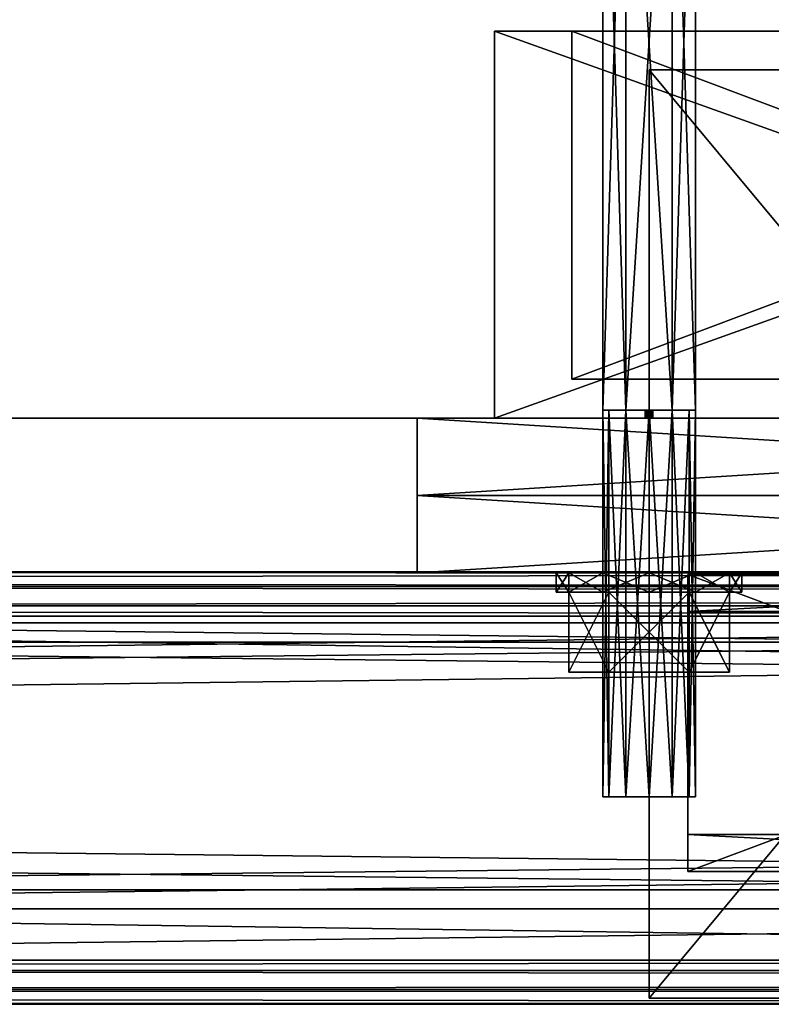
# Model space of a CAD drawing. Header units: millimetres. Extents: x 60485 to 71303, y 100 to 16900.
# Tile 431 of 656: x 68269 to 68366, y 8324 to 8451. Entities that reach past the tile are written whole.
import ezdxf

# ---------------------------------------------------------------- set-up
doc = ezdxf.new("R2010")
doc.units = ezdxf.units.MM
for name, color, linetype in [('1', 7, 'Continuous'), ('13', 7, 'Continuous'), ('3', 7, 'Continuous'), ('7', 7, 'Continuous'), ('9', 7, 'Continuous')]:
    doc.layers.add(name, color=color, linetype=linetype)

msp = doc.modelspace()

# ---------------------------------------------------------------- meshes
at = {"layer": '1', "color": 7}
mesh = msp.add_polyface(dxfattribs=at)
corners = [(70799.99, 8400, 2950), (70799.99, 8400, 0), (62299.99, 8400, 0), (62299.99, 8400, 2950), (70799.99, 8600, 0), (62299.99, 8600, 0), (70799.99, 8600, 2950), (62299.99, 8600, 2950)]
mesh.append_faces([[corners[k] for k in face] for face in [(0, 2, 3, 3), (1, 5, 2, 2), (4, 7, 5, 5), (6, 3, 7, 7), (1, 6, 4, 4), (3, 5, 7, 7)]], dxfattribs={"vtx0": -1, "color": 7})
mesh.append_faces([[corners[k] for k in face] for face in [(0, 1, 2, 2), (1, 4, 5, 5), (4, 6, 7, 7), (6, 0, 3, 3), (1, 0, 6, 6), (3, 2, 5, 5)]], dxfattribs={"vtx2": -1, "vtx3": -1, "color": 7})
at = {"layer": '13', "color": 7}
mesh = msp.add_polyface(dxfattribs=at)
corners = [(68353, 8401, 2864.8), (68347, 8401, 2864.8), (68350, 8401, 2864), (68355.2, 8401, 2867), (68344.8, 8401, 2867), (68356, 8401, 2870), (68344, 8401, 2870), (68355.2, 8401, 2873), (68344.8, 8401, 2873), (68353, 8401, 2875.2), (68347, 8401, 2875.2), (68350, 8401, 2876), (68355.98, 8401, 2870), (68352.99, 8401, 2875.18), (68352.99, 8496, 2875.18), (68355.98, 8496, 2870), (68347.01, 8401, 2875.18), (68347.01, 8496, 2875.18), (68344.02, 8401, 2870), (68344.02, 8496, 2870), (68347.01, 8401, 2864.82), (68347.01, 8496, 2864.82), (68352.99, 8401, 2864.82), (68352.99, 8496, 2864.82), (68350, 8400, 2869.5), (68350.25, 8401, 2869.57), (68350, 8401, 2869.5), (68350.25, 8400, 2869.57), (68350.43, 8401, 2869.75), (68350.43, 8400, 2869.75), (68350.5, 8401, 2870), (68349.75, 8401, 2869.57), (68349.57, 8401, 2869.75), (68350.43, 8401, 2870.25), (68349.5, 8401, 2870), (68350.25, 8401, 2870.43), (68349.57, 8401, 2870.25), (68350, 8401, 2870.5), (68349.75, 8401, 2870.43)]
mesh.append_faces([[corners[k] for k in face] for face in [(0, 1, 2, 2), (10, 9, 11, 11), (12, 14, 15, 15), (13, 17, 14, 14), (16, 19, 17, 17), (18, 21, 19, 19), (20, 23, 21, 21), (22, 15, 23, 23), (13, 18, 16, 16), (20, 12, 22, 22), (15, 21, 23, 23), (19, 14, 17, 17), (24, 25, 26, 26), (27, 28, 25, 25), (29, 30, 28, 28), (28, 26, 25, 25), (36, 37, 38, 38)]], dxfattribs={"vtx0": -1, "color": 7})
mesh.append_faces([[corners[k] for k in face] for face in [(1, 3, 4, 4), (4, 5, 6, 6), (6, 7, 8, 8), (8, 9, 10, 10), (18, 12, 20, 20), (21, 15, 19, 19), (26, 28, 31, 31), (31, 30, 32, 32), (32, 33, 34, 34), (34, 35, 36, 36)]], dxfattribs={"vtx0": -1, "vtx1": -1, "color": 7})
mesh.append_faces([[corners[k] for k in face] for face in [(1, 0, 3, 3), (4, 3, 5, 5), (6, 5, 7, 7), (8, 7, 9, 9), (18, 13, 12, 12), (19, 15, 14, 14), (31, 28, 30, 30), (32, 30, 33, 33), (34, 33, 35, 35), (36, 35, 37, 37)]], dxfattribs={"vtx0": -1, "vtx2": -1, "vtx3": -1, "color": 7})
mesh.append_faces([[corners[k] for k in face] for face in [(12, 13, 14, 14), (13, 16, 17, 17), (16, 18, 19, 19), (18, 20, 21, 21), (20, 22, 23, 23), (22, 12, 15, 15)]], dxfattribs={"vtx2": -1, "vtx3": -1, "color": 7})
mesh = msp.add_polyface(dxfattribs=at)
corners = [(68356, 8351, 2870), (68355.2, 8351, 2873), (68355.2, 8401, 2873), (68353, 8351, 2875.2), (68353, 8401, 2875.2), (68350, 8351, 2876), (68350, 8401, 2876), (68347, 8351, 2875.2), (68347, 8401, 2875.2), (68344.8, 8351, 2873), (68344.8, 8401, 2873), (68344, 8351, 2870), (68344, 8401, 2870), (68344.8, 8351, 2867), (68344.8, 8401, 2867), (68347, 8351, 2864.8), (68347, 8401, 2864.8), (68350, 8351, 2864), (68350, 8401, 2864), (68353, 8351, 2864.8), (68353, 8401, 2864.8), (68355.2, 8351, 2867), (68355.2, 8401, 2867), (68356, 8401, 2870), (68360.39, 8367.13, 2870), (68355.2, 8367.13, 2879), (68355.2, 8377.5, 2879), (68360.39, 8377.5, 2870), (68344.8, 8367.13, 2879), (68344.8, 8377.5, 2879), (68339.61, 8367.13, 2870), (68339.61, 8377.5, 2870), (68344.8, 8367.13, 2861), (68344.8, 8377.5, 2861), (68355.2, 8367.13, 2861), (68355.2, 8377.5, 2861), (68356, 8377.5, 2880.39), (68344, 8377.5, 2880.39), (68350, 8377.5, 2882)]
mesh.append_faces([[corners[k] for k in face] for face in [(3, 7, 5, 5), (15, 19, 17, 17), (24, 26, 27, 27), (25, 29, 26, 26), (28, 31, 29, 29), (30, 33, 31, 31), (32, 35, 33, 33), (34, 27, 35, 35), (25, 30, 28, 28), (32, 24, 34, 34), (27, 33, 35, 35), (31, 26, 29, 29), (36, 37, 38, 38)]], dxfattribs={"vtx0": -1, "color": 7})
mesh.append_faces([[corners[k] for k in face] for face in [(7, 3, 9, 9), (9, 1, 11, 11), (11, 0, 13, 13), (13, 21, 15, 15), (30, 24, 32, 32), (33, 26, 31, 31)]], dxfattribs={"vtx0": -1, "vtx1": -1, "color": 7})
mesh.append_faces([[corners[k] for k in face] for face in [(9, 3, 1, 1), (11, 1, 0, 0), (13, 0, 21, 21), (15, 21, 19, 19), (30, 25, 24, 24), (33, 27, 26, 26)]], dxfattribs={"vtx0": -1, "vtx2": -1, "vtx3": -1, "color": 7})
mesh.append_faces([[corners[k] for k in face] for face in [(0, 1, 2, 2), (1, 3, 4, 4), (3, 5, 6, 6), (5, 7, 8, 8), (7, 9, 10, 10), (9, 11, 12, 12), (11, 13, 14, 14), (13, 15, 16, 16), (15, 17, 18, 18), (17, 19, 20, 20), (19, 21, 22, 22), (21, 0, 23, 23), (24, 25, 26, 26), (25, 28, 29, 29), (28, 30, 31, 31), (30, 32, 33, 33), (32, 34, 35, 35), (34, 24, 27, 27)]], dxfattribs={"vtx2": -1, "vtx3": -1, "color": 7})
mesh = msp.add_polyface(dxfattribs=at)
corners = [(68356, 8351, 2870), (68355.2, 8401, 2873), (68356, 8401, 2870), (68355.2, 8351, 2873), (68353, 8401, 2875.2), (68353, 8351, 2875.2), (68350, 8401, 2876), (68350, 8351, 2876), (68347, 8401, 2875.2), (68347, 8351, 2875.2), (68344.8, 8401, 2873), (68344.8, 8351, 2873), (68344, 8401, 2870), (68344, 8351, 2870), (68344.8, 8401, 2867), (68344.8, 8351, 2867), (68347, 8401, 2864.8), (68347, 8351, 2864.8), (68350, 8401, 2864), (68350, 8351, 2864), (68353, 8401, 2864.8), (68353, 8351, 2864.8), (68355.2, 8401, 2867), (68355.2, 8351, 2867), (68350.5, 8400, 2870), (68350.43, 8400, 2870.25), (68350.43, 8401, 2870.25), (68350.5, 8401, 2870), (68350.25, 8400, 2870.43), (68350.25, 8401, 2870.43), (68350, 8400, 2870.5), (68350, 8401, 2870.5), (68349.75, 8400, 2870.43), (68349.75, 8401, 2870.43), (68349.57, 8400, 2870.25), (68349.57, 8401, 2870.25), (68349.5, 8400, 2870), (68349.5, 8401, 2870), (68349.57, 8400, 2869.75), (68349.57, 8401, 2869.75), (68349.75, 8400, 2869.57), (68349.75, 8401, 2869.57), (68350, 8400, 2869.5), (68350, 8401, 2869.5), (68350.25, 8400, 2869.57), (68350.25, 8401, 2869.57), (68350.43, 8400, 2869.75), (68350.43, 8401, 2869.75)]
mesh.append_faces([[corners[k] for k in face] for face in [(0, 1, 2, 2), (3, 4, 1, 1), (5, 6, 4, 4), (7, 8, 6, 6), (9, 10, 8, 8), (11, 12, 10, 10), (13, 14, 12, 12), (15, 16, 14, 14), (17, 18, 16, 16), (19, 20, 18, 18), (21, 22, 20, 20), (23, 2, 22, 22), (24, 26, 27, 27), (25, 29, 26, 26), (28, 31, 29, 29), (30, 33, 31, 31), (32, 35, 33, 33), (34, 37, 35, 35), (36, 39, 37, 37), (38, 41, 39, 39), (40, 43, 41, 41), (28, 32, 30, 30), (42, 46, 44, 44)]], dxfattribs={"vtx0": -1, "color": 7})
mesh.append_faces([[corners[k] for k in face] for face in [(32, 28, 34, 34), (34, 28, 36, 36), (36, 25, 38, 38), (38, 24, 40, 40), (40, 46, 42, 42)]], dxfattribs={"vtx0": -1, "vtx1": -1, "color": 7})
mesh.append_faces([[corners[k] for k in face] for face in [(36, 28, 25, 25), (38, 25, 24, 24), (40, 24, 46, 46)]], dxfattribs={"vtx0": -1, "vtx2": -1, "vtx3": -1, "color": 7})
mesh.append_faces([[corners[k] for k in face] for face in [(24, 25, 26, 26), (25, 28, 29, 29), (28, 30, 31, 31), (30, 32, 33, 33), (32, 34, 35, 35), (34, 36, 37, 37), (36, 38, 39, 39), (38, 40, 41, 41), (40, 42, 43, 43), (42, 44, 45, 45), (44, 46, 47, 47), (46, 24, 27, 27)]], dxfattribs={"vtx2": -1, "vtx3": -1, "color": 7})
mesh = msp.add_polyface(dxfattribs=at)
corners = [(68362, 8377.5, 2870), (68360.39, 8377.5, 2876), (68360.39, 8380, 2876), (68362, 8380, 2870), (68356, 8377.5, 2880.39), (68356, 8380, 2880.39), (68350, 8377.5, 2882), (68350, 8380, 2882), (68344, 8377.5, 2880.39), (68344, 8380, 2880.39), (68339.61, 8377.5, 2876), (68339.61, 8380, 2876), (68338, 8377.5, 2870), (68338, 8380, 2870), (68339.61, 8377.5, 2864), (68339.61, 8380, 2864), (68344, 8377.5, 2859.61), (68344, 8380, 2859.61), (68350, 8377.5, 2858), (68350, 8380, 2858), (68356, 8377.5, 2859.61), (68356, 8380, 2859.61), (68360.39, 8377.5, 2864), (68360.39, 8380, 2864)]
mesh.append_faces([[corners[k] for k in face] for face in [(0, 2, 3, 3), (1, 5, 2, 2), (4, 7, 5, 5), (6, 9, 7, 7), (8, 11, 9, 9), (10, 13, 11, 11), (12, 15, 13, 13), (14, 17, 15, 15), (16, 19, 17, 17), (18, 21, 19, 19), (20, 23, 21, 21), (22, 3, 23, 23), (16, 20, 18, 18), (21, 17, 19, 19), (9, 5, 7, 7)]], dxfattribs={"vtx0": -1, "color": 7})
mesh.append_faces([[corners[k] for k in face] for face in [(8, 4, 10, 10), (10, 1, 12, 12), (12, 0, 14, 14), (14, 22, 16, 16), (17, 23, 15, 15), (15, 3, 13, 13), (13, 2, 11, 11), (11, 5, 9, 9)]], dxfattribs={"vtx0": -1, "vtx1": -1, "color": 7})
mesh.append_faces([[corners[k] for k in face] for face in [(10, 4, 1, 1), (12, 1, 0, 0), (14, 0, 22, 22), (16, 22, 20, 20), (17, 21, 23, 23), (15, 23, 3, 3), (13, 3, 2, 2), (11, 2, 5, 5)]], dxfattribs={"vtx0": -1, "vtx2": -1, "vtx3": -1, "color": 7})
mesh.append_faces([[corners[k] for k in face] for face in [(0, 1, 2, 2), (1, 4, 5, 5), (4, 6, 7, 7), (6, 8, 9, 9), (8, 10, 11, 11), (10, 12, 13, 13), (12, 14, 15, 15), (14, 16, 17, 17), (16, 18, 19, 19), (18, 20, 21, 21), (20, 22, 23, 23), (22, 0, 3, 3)]], dxfattribs={"vtx2": -1, "vtx3": -1, "color": 7})
at = {"layer": '3', "color": 91}
mesh = msp.add_polyface(dxfattribs=at)
corners = [(68445, 8375, 5531.15), (68355, 8375, 5531.15), (68355, 8341.37, 5641.13), (68445, 8341.37, 5641.13), (68355, 8379.78, 5532.62), (68355, 8346.16, 5642.59), (68445, 8379.78, 5532.62), (68445, 8346.16, 5642.59)]
mesh.append_faces([[corners[k] for k in face] for face in [(0, 2, 3, 3), (1, 5, 2, 2), (4, 7, 5, 5), (6, 3, 7, 7), (1, 6, 4, 4), (3, 5, 7, 7)]], dxfattribs={"vtx0": -1, "color": 91})
mesh.append_faces([[corners[k] for k in face] for face in [(0, 1, 2, 2), (1, 4, 5, 5), (4, 6, 7, 7), (6, 0, 3, 3), (1, 0, 6, 6), (3, 2, 5, 5)]], dxfattribs={"vtx2": -1, "vtx3": -1, "color": 91})
at = {"layer": '7', "color": 6}
mesh = msp.add_polyface(dxfattribs=at)
corners = [(68470, 8450, 2950.03), (68330, 8450, 2950.03), (68330, 8400, 2950.03), (68470, 8400, 2950.03), (68330, 8450, 2955.03), (68330, 8400, 2955.03), (68470, 8450, 2955.03), (68470, 8400, 2955.03)]
mesh.append_faces([[corners[k] for k in face] for face in [(0, 2, 3, 3), (1, 5, 2, 2), (4, 7, 5, 5), (6, 3, 7, 7), (1, 6, 4, 4), (3, 5, 7, 7)]], dxfattribs={"vtx0": -1, "color": 6})
mesh.append_faces([[corners[k] for k in face] for face in [(0, 1, 2, 2), (1, 4, 5, 5), (4, 6, 7, 7), (6, 0, 3, 3), (1, 0, 6, 6), (3, 2, 5, 5)]], dxfattribs={"vtx2": -1, "vtx3": -1, "color": 6})
mesh = msp.add_polyface(dxfattribs=at)
corners = [(68460, 8450, 2955.03), (68340, 8450, 2955.03), (68340, 8405, 2955.03), (68460, 8405, 2955.03), (68340, 8450, 2960.03), (68340, 8405, 2960.03), (68460, 8450, 2960.03), (68460, 8405, 2960.03)]
mesh.append_faces([[corners[k] for k in face] for face in [(0, 2, 3, 3), (1, 5, 2, 2), (4, 7, 5, 5), (6, 3, 7, 7), (1, 6, 4, 4), (3, 5, 7, 7)]], dxfattribs={"vtx0": -1, "color": 6})
mesh.append_faces([[corners[k] for k in face] for face in [(0, 1, 2, 2), (1, 4, 5, 5), (4, 6, 7, 7), (6, 0, 3, 3), (1, 0, 6, 6), (3, 2, 5, 5)]], dxfattribs={"vtx2": -1, "vtx3": -1, "color": 6})
mesh = msp.add_polyface(dxfattribs=at)
corners = [(68450, 8325, 2970.03), (68350, 8325, 2970.03), (68350, 8445, 2970.03), (68450, 8445, 2970.03), (68350, 8325, 2960.03), (68350, 8445, 2960.03), (68450, 8325, 2960.03), (68450, 8445, 2960.03)]
mesh.append_faces([[corners[k] for k in face] for face in [(0, 2, 3, 3), (1, 5, 2, 2), (4, 7, 5, 5), (6, 3, 7, 7), (1, 6, 4, 4), (3, 5, 7, 7)]], dxfattribs={"vtx0": -1, "color": 6})
mesh.append_faces([[corners[k] for k in face] for face in [(0, 1, 2, 2), (1, 4, 5, 5), (4, 6, 7, 7), (6, 0, 3, 3), (1, 0, 6, 6), (3, 2, 5, 5)]], dxfattribs={"vtx2": -1, "vtx3": -1, "color": 6})
mesh = msp.add_polyface(dxfattribs=at)
corners = [(68480, 8390, 2840), (68320, 8390, 2840), (68320, 8390, 2950), (68480, 8390, 2950), (68320, 8400, 2840), (68320, 8400, 2950), (68480, 8400, 2840), (68480, 8400, 2950)]
mesh.append_faces([[corners[k] for k in face] for face in [(0, 2, 3, 3), (1, 5, 2, 2), (4, 7, 5, 5), (6, 3, 7, 7), (1, 6, 4, 4), (3, 5, 7, 7)]], dxfattribs={"vtx0": -1, "color": 6})
mesh.append_faces([[corners[k] for k in face] for face in [(0, 1, 2, 2), (1, 4, 5, 5), (4, 6, 7, 7), (6, 0, 3, 3), (1, 0, 6, 6), (3, 2, 5, 5)]], dxfattribs={"vtx2": -1, "vtx3": -1, "color": 6})
mesh = msp.add_polyface(dxfattribs=at)
corners = [(68480, 8380, 2840), (68320, 8380, 2840), (68320, 8380, 2960.03), (68480, 8380, 2960.03), (68320, 8390, 2840), (68320, 8390, 2960.03), (68480, 8390, 2840), (68480, 8390, 2960.03)]
mesh.append_faces([[corners[k] for k in face] for face in [(0, 2, 3, 3), (1, 5, 2, 2), (4, 7, 5, 5), (6, 3, 7, 7), (1, 6, 4, 4), (3, 5, 7, 7)]], dxfattribs={"vtx0": -1, "color": 6})
mesh.append_faces([[corners[k] for k in face] for face in [(0, 1, 2, 2), (1, 4, 5, 5), (4, 6, 7, 7), (6, 0, 3, 3), (1, 0, 6, 6), (3, 2, 5, 5)]], dxfattribs={"vtx2": -1, "vtx3": -1, "color": 6})
at = {"layer": '9', "color": 243}
mesh = msp.add_polyface(dxfattribs=at)
corners = [(68700, 8328.58, 5522.19), (68700, 8373.53, 5535.94), (65500, 8373.53, 5535.94), (65500, 8328.58, 5522.19), (68700, 8339.01, 5648.78), (65500, 8339.01, 5648.78), (68700, 8374.39, 5659.6), (65500, 8374.39, 5659.6), (68700, 8378.2, 5647.17), (65500, 8378.2, 5647.17), (68700, 8380.11, 5647.75), (65500, 8380.11, 5647.75), (68700, 8375.72, 5662.1), (65500, 8375.72, 5662.1), (68700, 8336.52, 5650.1), (65500, 8336.52, 5650.1), (68700, 8371.03, 5537.27), (65500, 8371.03, 5537.27), (68700, 8329.91, 5524.69), (65500, 8329.91, 5524.69), (68700, 8326.11, 5537.12), (65500, 8326.11, 5537.12), (68700, 8324.2, 5536.53), (65500, 8324.2, 5536.53)]
mesh.append_faces([[corners[k] for k in face] for face in [(0, 2, 3, 3), (1, 5, 2, 2), (4, 7, 5, 5), (6, 9, 7, 7), (8, 11, 9, 9), (10, 13, 11, 11), (12, 15, 13, 13), (14, 17, 15, 15), (16, 19, 17, 17), (18, 21, 19, 19), (20, 23, 21, 21), (22, 3, 23, 23), (20, 0, 22, 22), (8, 12, 10, 10), (11, 7, 9, 9), (23, 19, 21, 21)]], dxfattribs={"vtx0": -1, "color": 243})
mesh.append_faces([[corners[k] for k in face] for face in [(1, 16, 4, 4), (16, 0, 18, 18), (18, 0, 20, 20), (12, 6, 14, 14), (14, 4, 16, 16), (3, 19, 23, 23), (19, 2, 17, 17), (17, 2, 15, 15), (15, 5, 13, 13)]], dxfattribs={"vtx0": -1, "vtx1": -1, "color": 243})
mesh.append_faces([[corners[k] for k in face] for face in [(16, 1, 0, 0), (12, 8, 6, 6), (14, 6, 4, 4), (7, 11, 13, 13), (19, 3, 2, 2), (15, 2, 5, 5), (13, 5, 7, 7)]], dxfattribs={"vtx0": -1, "vtx2": -1, "vtx3": -1, "color": 243})
mesh.append_faces([[corners[k] for k in face] for face in [(0, 1, 2, 2), (1, 4, 5, 5), (4, 6, 7, 7), (6, 8, 9, 9), (8, 10, 11, 11), (10, 12, 13, 13), (12, 14, 15, 15), (14, 16, 17, 17), (16, 18, 19, 19), (18, 20, 21, 21), (20, 22, 23, 23), (22, 0, 3, 3)]], dxfattribs={"vtx2": -1, "vtx3": -1, "color": 243})
mesh = msp.add_polyface(dxfattribs=at)
corners = [(71300, 8328.58, 5522.19), (71300, 8373.53, 5535.94), (68100, 8373.53, 5535.94), (68100, 8328.58, 5522.19), (71300, 8339.01, 5648.78), (68100, 8339.01, 5648.78), (71300, 8374.39, 5659.6), (68100, 8374.39, 5659.6), (71300, 8378.2, 5647.17), (68100, 8378.2, 5647.17), (71300, 8380.11, 5647.75), (68100, 8380.11, 5647.75), (71300, 8375.72, 5662.1), (68100, 8375.72, 5662.1), (71300, 8336.52, 5650.1), (68100, 8336.52, 5650.1), (71300, 8371.03, 5537.27), (68100, 8371.03, 5537.27), (71300, 8329.91, 5524.69), (68100, 8329.91, 5524.69), (71300, 8326.11, 5537.12), (68100, 8326.11, 5537.12), (71300, 8324.2, 5536.53), (68100, 8324.2, 5536.53)]
mesh.append_faces([[corners[k] for k in face] for face in [(0, 2, 3, 3), (1, 5, 2, 2), (4, 7, 5, 5), (6, 9, 7, 7), (8, 11, 9, 9), (10, 13, 11, 11), (12, 15, 13, 13), (14, 17, 15, 15), (16, 19, 17, 17), (18, 21, 19, 19), (20, 23, 21, 21), (22, 3, 23, 23), (18, 22, 20, 20), (8, 12, 10, 10), (11, 7, 9, 9)]], dxfattribs={"vtx0": -1, "color": 243})
mesh.append_faces([[corners[k] for k in face] for face in [(1, 16, 4, 4), (16, 0, 18, 18), (22, 18, 0, 0), (12, 6, 14, 14), (14, 4, 16, 16), (3, 19, 23, 23), (19, 2, 17, 17), (17, 2, 15, 15), (13, 7, 11, 11)]], dxfattribs={"vtx0": -1, "vtx1": -1, "color": 243})
mesh.append_faces([[corners[k] for k in face] for face in [(16, 1, 0, 0), (12, 8, 6, 6), (14, 6, 4, 4), (19, 3, 2, 2), (15, 2, 5, 5), (5, 13, 15, 15), (13, 5, 7, 7)]], dxfattribs={"vtx0": -1, "vtx2": -1, "vtx3": -1, "color": 243})
mesh.append_faces([[corners[k] for k in face] for face in [(21, 23, 19, 19)]], dxfattribs={"vtx1": -1, "color": 243})
mesh.append_faces([[corners[k] for k in face] for face in [(0, 1, 2, 2), (1, 4, 5, 5), (4, 6, 7, 7), (6, 8, 9, 9), (8, 10, 11, 11), (10, 12, 13, 13), (12, 14, 15, 15), (14, 16, 17, 17), (16, 18, 19, 19), (18, 20, 21, 21), (20, 22, 23, 23), (22, 0, 3, 3)]], dxfattribs={"vtx2": -1, "vtx3": -1, "color": 243})

doc.saveas('drawing.dxf')
